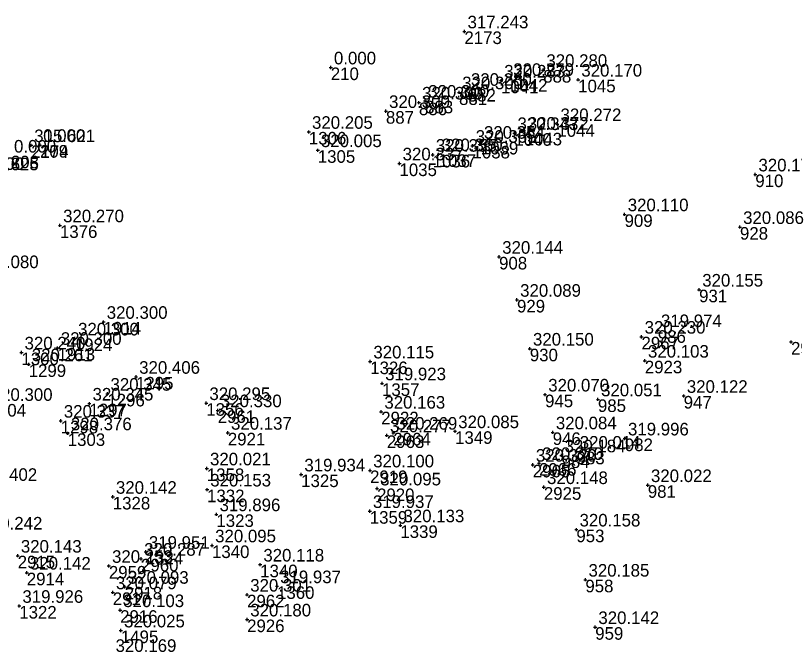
# Model space of a CAD drawing. Extents: x -829398 to -819400, y -1074439 to -1067977.
# Drawn here: x -821764.6 to -821690.3, y -1070207.2 to -1070146.9 of the extents above; entities that cross this region are included whole.
import ezdxf

# ---------------------------------------------------------------- set-up
doc = ezdxf.new("R2010")
doc.units = 0
for name, color, linetype in [('Vrstva 60', 7, 'Continuous'), ('Vrstva 61', 7, 'Continuous'), ('Čísla bodů_doměření_2012', 7, 'Continuous')]:
    doc.layers.add(name, color=color, linetype=linetype)

# ---------------------------------------------------------------- blocks, each defined once
blk = doc.blocks.new('BOD')
at = {"layer": 'Čísla bodů_doměření_2012'}
for p, q in [((-0.15, 0), (0.15, 0)), ((0, -0.15), (0, 0.15))]:
    blk.add_line(p, q, dxfattribs=at)

msp = doc.modelspace()

# ---------------------------------------------------------------- block references
at = {"layer": 'Vrstva 60'}
for p in [(-821721.814, -1070148.42), (-821721.814, -1070148.42), (-821734.56, -1070151.86), (-821734.56, -1070151.86), (-821734.56, -1070151.86), (-821714.296, -1070152.1), (-821714.296, -1070152.1), (-821714.296, -1070152.1), (-821714.296, -1070152.1), (-821718.318, -1070153.115), (-821718.318, -1070153.115), (-821718.318, -1070153.115), (-821718.318, -1070153.115), (-821717.462, -1070152.96), (-821717.462, -1070152.96), (-821717.462, -1070152.96), (-821717.462, -1070152.96), (-821710.963, -1070153.029), (-821710.963, -1070153.029), (-821710.963, -1070153.029), (-821710.963, -1070153.029), (-821722.326, -1070154.233), (-821722.326, -1070154.233), (-821722.326, -1070154.233), (-821722.326, -1070154.233), (-821721.493, -1070153.908), (-821721.493, -1070153.908), (-821721.493, -1070153.908), (-821721.493, -1070153.908), (-821725.563, -1070155.036), (-821725.563, -1070155.036), (-821725.563, -1070155.036), (-821725.563, -1070155.036), (-821726.152, -1070155.212), (-821726.152, -1070155.212), (-821726.152, -1070155.212), (-821726.152, -1070155.212), (-821729.303, -1070156.022), (-821729.303, -1070156.022), (-821729.303, -1070156.022), (-821729.303, -1070156.022), (-821712.945, -1070157.276), (-821712.945, -1070157.276), (-821712.945, -1070157.276), (-821712.945, -1070157.276), (-821736.653, -1070158.01), (-821736.653, -1070158.01), (-821736.653, -1070158.01), (-821736.653, -1070158.01), (-821717.052, -1070158.132), (-821717.052, -1070158.132), (-821717.052, -1070158.132), (-821717.052, -1070158.132), (-821716.07, -1070158.096), (-821716.07, -1070158.096), (-821716.07, -1070158.096), (-821716.07, -1070158.096), (-821763.149, -1070159.284), (-821763.149, -1070159.284), (-821763.149, -1070159.284), (-821763.149, -1070159.284), (-821762.3, -1070159.26), (-821762.3, -1070159.26), (-821762.3, -1070159.26), (-821721.037, -1070159.341), (-821721.037, -1070159.341), (-821721.037, -1070159.341), (-821721.037, -1070159.341), (-821720.247, -1070158.958), (-821720.247, -1070158.958), (-821720.247, -1070158.958), (-821720.247, -1070158.958), (-821735.801, -1070159.759), (-821735.801, -1070159.759), (-821735.801, -1070159.759), (-821735.801, -1070159.759), (-821724.838, -1070160.198), (-821724.838, -1070160.198), (-821724.838, -1070160.198), (-821724.838, -1070160.198), (-821724.276, -1070160.147), (-821724.276, -1070160.147), (-821724.276, -1070160.147), (-821724.276, -1070160.147), (-821728.009, -1070161.024), (-821728.009, -1070161.024), (-821728.009, -1070161.024), (-821728.009, -1070161.024), (-821694.065, -1070162.076), (-821694.065, -1070162.076), (-821694.065, -1070162.076), (-821694.065, -1070162.076), (-821706.535, -1070165.88), (-821706.535, -1070165.88), (-821706.535, -1070165.88), (-821706.535, -1070165.88), (-821760.396, -1070166.932), (-821760.396, -1070166.932), (-821760.396, -1070166.932), (-821760.396, -1070166.932), (-821695.528, -1070167.095), (-821695.528, -1070167.095), (-821695.528, -1070167.095), (-821695.528, -1070167.095), (-821718.507, -1070169.937), (-821718.507, -1070169.937), (-821718.507, -1070169.937), (-821718.507, -1070169.937), (-821699.427, -1070173.07), (-821699.427, -1070173.07), (-821699.427, -1070173.07), (-821699.427, -1070173.07), (-821716.799, -1070174.043), (-821716.799, -1070174.043), (-821716.799, -1070174.043), (-821716.799, -1070174.043), (-821756.234, -1070176.15), (-821756.234, -1070176.15), (-821756.234, -1070176.15), (-821756.234, -1070176.15), (-821703.365, -1070176.942), (-821703.365, -1070176.942), (-821703.365, -1070176.942), (-821703.365, -1070176.942), (-821758.968, -1070177.737), (-821758.968, -1070177.737), (-821758.968, -1070177.737), (-821758.968, -1070177.737), (-821704.923, -1070177.567), (-821704.923, -1070177.567), (-821704.923, -1070177.567), (-821704.923, -1070177.567), (-821690.655, -1070178.061), (-821690.655, -1070178.061), (-821690.655, -1070178.061), (-821690.655, -1070178.061), (-821760.616, -1070178.631), (-821760.616, -1070178.631), (-821760.616, -1070178.631), (-821760.616, -1070178.631), (-821715.575, -1070178.704), (-821715.575, -1070178.704), (-821715.575, -1070178.704), (-821715.575, -1070178.704), (-821764.071, -1070179.072), (-821764.071, -1070179.072), (-821764.071, -1070179.072), (-821764.071, -1070179.072), (-821763.38, -1070180.2), (-821763.38, -1070180.2), (-821763.38, -1070180.2), (-821763.38, -1070180.2), (-821730.799, -1070179.932), (-821730.799, -1070179.932), (-821730.799, -1070179.932), (-821730.799, -1070179.932), (-821704.603, -1070179.855), (-821704.603, -1070179.855), (-821704.603, -1070179.855), (-821704.603, -1070179.855), (-821753.139, -1070181.395), (-821753.139, -1070181.395), (-821753.139, -1070181.395), (-821753.139, -1070181.395), (-821729.674, -1070182.015), (-821729.674, -1070182.015), (-821729.674, -1070182.015), (-821729.674, -1070182.015), (-821755.875, -1070183.012), (-821755.875, -1070183.012), (-821755.875, -1070183.012), (-821755.875, -1070183.012), (-821714.119, -1070183.088), (-821714.119, -1070183.088), (-821714.119, -1070183.088), (-821714.119, -1070183.088), (-821700.898, -1070183.216), (-821700.898, -1070183.216), (-821700.898, -1070183.216), (-821700.898, -1070183.216), (-821757.588, -1070183.95), (-821757.588, -1070183.95), (-821757.588, -1070183.95), (-821757.588, -1070183.95), (-821746.439, -1070183.906), (-821746.439, -1070183.906), (-821746.439, -1070183.906), (-821746.439, -1070183.906), (-821709.077, -1070183.545), (-821709.077, -1070183.545), (-821709.077, -1070183.545), (-821709.077, -1070183.545), (-821745.343, -1070184.588), (-821745.343, -1070184.588), (-821745.343, -1070184.588), (-821745.343, -1070184.588), (-821729.749, -1070184.723), (-821729.749, -1070184.723), (-821729.749, -1070184.723), (-821729.749, -1070184.723), (-821760.326, -1070185.586), (-821760.326, -1070185.586), (-821760.326, -1070185.586), (-821760.326, -1070185.586), (-821759.653, -1070186.785), (-821759.653, -1070186.785), (-821759.653, -1070186.785), (-821759.653, -1070186.785), (-821744.379, -1070186.736), (-821744.379, -1070186.736), (-821744.379, -1070186.736), (-821744.379, -1070186.736), (-821729.212, -1070186.983), (-821729.212, -1070186.983), (-821729.212, -1070186.983), (-821729.212, -1070186.983), (-821728.597, -1070186.733), (-821728.597, -1070186.733), (-821728.597, -1070186.733), (-821728.597, -1070186.733), (-821722.706, -1070186.589), (-821722.706, -1070186.589), (-821722.706, -1070186.589), (-821722.706, -1070186.589), (-821713.391, -1070186.695), (-821713.391, -1070186.695), (-821713.391, -1070186.695), (-821713.391, -1070186.695), (-821706.51, -1070187.281), (-821706.51, -1070187.281), (-821706.51, -1070187.281), (-821706.51, -1070187.281), (-821712.555, -1070188.891), (-821712.555, -1070188.891), (-821712.555, -1070188.891), (-821712.555, -1070188.891), (-821711.113, -1070188.54), (-821711.113, -1070188.54), (-821711.113, -1070188.54), (-821711.113, -1070188.54), (-821715.298, -1070189.787), (-821715.298, -1070189.787), (-821715.298, -1070189.787), (-821715.298, -1070189.787), (-821714.697, -1070189.627), (-821714.697, -1070189.627), (-821714.697, -1070189.627), (-821714.697, -1070189.627), (-821746.383, -1070190.139), (-821746.383, -1070190.139), (-821746.383, -1070190.139), (-821746.383, -1070190.139), (-821737.384, -1070190.714), (-821737.384, -1070190.714), (-821737.384, -1070190.714), (-821737.384, -1070190.714), (-821730.813, -1070190.332), (-821730.813, -1070190.332), (-821730.813, -1070190.332), (-821730.813, -1070190.332), (-821746.361, -1070192.156), (-821746.361, -1070192.156), (-821746.361, -1070192.156), (-821746.361, -1070192.156), (-821730.147, -1070192.052), (-821730.147, -1070192.052), (-821730.147, -1070192.052), (-821730.147, -1070192.052), (-821714.233, -1070191.924), (-821714.233, -1070191.924), (-821714.233, -1070191.924), (-821714.233, -1070191.924), (-821704.319, -1070191.736), (-821704.319, -1070191.736), (-821704.319, -1070191.736), (-821704.319, -1070191.736), (-821755.356, -1070192.851), (-821755.356, -1070192.851), (-821755.356, -1070192.851), (-821755.356, -1070192.851), (-821730.841, -1070194.21), (-821730.841, -1070194.21), (-821730.841, -1070194.21), (-821730.841, -1070194.21), (-821745.473, -1070194.516), (-821745.473, -1070194.516), (-821745.473, -1070194.516), (-821745.473, -1070194.516), (-821727.927, -1070195.569), (-821727.927, -1070195.569), (-821727.927, -1070195.569), (-821727.927, -1070195.569), (-821711.133, -1070195.974), (-821711.133, -1070195.974), (-821711.133, -1070195.974), (-821711.133, -1070195.974), (-821752.214, -1070198.101), (-821752.214, -1070198.101), (-821752.214, -1070198.101), (-821752.214, -1070198.101), (-821745.892, -1070197.488), (-821745.892, -1070197.488), (-821745.892, -1070197.488), (-821745.892, -1070197.488), (-821764.427, -1070198.469), (-821764.427, -1070198.469), (-821764.427, -1070198.469), (-821764.427, -1070198.469), (-821752.659, -1070198.764), (-821752.659, -1070198.764), (-821752.659, -1070198.764), (-821752.659, -1070198.764), (-821755.728, -1070199.445), (-821755.728, -1070199.445), (-821755.728, -1070199.445), (-821755.728, -1070199.445), (-821741.295, -1070199.32), (-821741.295, -1070199.32), (-821741.295, -1070199.32), (-821741.295, -1070199.32), (-821763.559, -1070200.088), (-821763.559, -1070200.088), (-821763.559, -1070200.088), (-821763.559, -1070200.088), (-821710.276, -1070200.761), (-821710.276, -1070200.761), (-821710.276, -1070200.761), (-821710.276, -1070200.761), (-821754.218, -1070201.44), (-821754.218, -1070201.44), (-821754.218, -1070201.44), (-821754.218, -1070201.44), (-821739.691, -1070201.387), (-821739.691, -1070201.387), (-821739.691, -1070201.387), (-821739.691, -1070201.387), (-821755.359, -1070201.967), (-821755.359, -1070201.967), (-821755.359, -1070201.967), (-821755.359, -1070201.967), (-821742.546, -1070202.192), (-821742.546, -1070202.192), (-821742.546, -1070202.192), (-821742.546, -1070202.192), (-821764.278, -1070203.263), (-821764.278, -1070203.263), (-821764.278, -1070203.263), (-821764.278, -1070203.263), (-821754.655, -1070203.671), (-821754.655, -1070203.671), (-821754.655, -1070203.671), (-821754.655, -1070203.671), (-821742.542, -1070204.561), (-821742.542, -1070204.561), (-821742.542, -1070204.561), (-821742.542, -1070204.561), (-821709.336, -1070205.287), (-821709.336, -1070205.287), (-821709.336, -1070205.287), (-821709.336, -1070205.287), (-821754.584, -1070205.608), (-821754.584, -1070205.608), (-821754.584, -1070205.608), (-821754.584, -1070205.608)]:
    msp.add_blockref('BOD', p, dxfattribs=at)

# ---------------------------------------------------------------- texts
for s, p in [('2173', (-821721.814, -1070149.62)), ('210', (-821734.56, -1070153.06)), ('888', (-821714.296, -1070153.3)), ('888', (-821714.296, -1070153.3)), ('1041', (-821718.318, -1070154.315)), ('1042', (-821717.462, -1070154.16)), ('1045', (-821710.963, -1070154.229)), ('882', (-821721.493, -1070155.108)), ('882', (-821721.493, -1070155.108)), ('881', (-821722.326, -1070155.433)), ('881', (-821722.326, -1070155.433)), ('886', (-821726.152, -1070156.412)), ('886', (-821726.152, -1070156.412)), ('883', (-821725.563, -1070156.236)), ('883', (-821725.563, -1070156.236)), ('887', (-821729.303, -1070157.222)), ('887', (-821729.303, -1070157.222)), ('1044', (-821712.945, -1070158.476)), ('1306', (-821736.653, -1070159.21)), ('1040', (-821717.052, -1070159.332)), ('1043', (-821716.07, -1070159.296)), ('2174', (-821763.149, -1070160.484)), ('209', (-821762.3, -1070160.46)), ('1038', (-821721.037, -1070160.541)), ('1039', (-821720.247, -1070160.158)), ('1305', (-821735.801, -1070160.959)), ('208', (-821765.08, -1070161.48)), ('1036', (-821724.838, -1070161.398)), ('1037', (-821724.276, -1070161.347)), ('1035', (-821728.009, -1070162.224)), ('910', (-821694.065, -1070163.276)), ('910', (-821694.065, -1070163.276)), ('909', (-821706.535, -1070167.08)), ('909', (-821706.535, -1070167.08)), ('1376', (-821760.396, -1070168.132)), ('928', (-821695.528, -1070168.295)), ('928', (-821695.528, -1070168.295)), ('908', (-821718.507, -1070171.137)), ('908', (-821718.507, -1070171.137)), ('931', (-821699.427, -1070174.27)), ('931', (-821699.427, -1070174.27)), ('929', (-821716.799, -1070175.243)), ('929', (-821716.799, -1070175.243)), ('1914', (-821756.234, -1070177.35)), ('986', (-821703.365, -1070178.142)), ('986', (-821703.365, -1070178.142)), ('1924', (-821758.968, -1070178.937)), ('2967', (-821704.923, -1070178.767)), ('1913', (-821760.616, -1070179.831)), ('930', (-821715.575, -1070179.904)), ('930', (-821715.575, -1070179.904)), ('2968', (-821690.655, -1070179.261)), ('1300', (-821764.071, -1070180.272)), ('1326', (-821730.799, -1070181.132)), ('2923', (-821704.603, -1070181.055)), ('1299', (-821763.38, -1070181.4)), ('1295', (-821753.139, -1070182.595)), ('1357', (-821729.674, -1070183.215)), ('1296', (-821755.875, -1070184.212)), ('945', (-821714.119, -1070184.288)), ('945', (-821714.119, -1070184.288)), ('1356', (-821746.439, -1070185.106)), ('985', (-821709.077, -1070184.745)), ('985', (-821709.077, -1070184.745)), ('947', (-821700.898, -1070184.416)), ('947', (-821700.898, -1070184.416)), ('1304', (-821767.203, -1070185.183)), ('1297', (-821757.588, -1070185.15)), ('2961', (-821745.343, -1070185.788)), ('2922', (-821729.749, -1070185.923)), ('1298', (-821760.326, -1070186.786)), ('1303', (-821759.653, -1070187.985)), ('2921', (-821744.379, -1070187.936)), ('2964', (-821728.597, -1070187.933)), ('1349', (-821722.706, -1070187.789)), ('946', (-821713.391, -1070187.895)), ('946', (-821713.391, -1070187.895)), ('2963', (-821729.212, -1070188.183)), ('982', (-821706.51, -1070188.481)), ('982', (-821706.51, -1070188.481)), ('984', (-821712.555, -1070190.091)), ('984', (-821712.555, -1070190.091)), ('983', (-821711.113, -1070189.74)), ('983', (-821711.113, -1070189.74)), ('2965', (-821715.298, -1070190.987)), ('2966', (-821714.697, -1070190.827)), ('1358', (-821746.383, -1070191.339)), ('2919', (-821730.813, -1070191.532)), ('1325', (-821737.384, -1070191.914)), ('2920', (-821730.147, -1070193.252)), ('2925', (-821714.233, -1070193.124)), ('981', (-821704.319, -1070192.936)), ('981', (-821704.319, -1070192.936)), ('1332', (-821746.361, -1070193.356)), ('1328', (-821755.356, -1070194.051)), ('1359', (-821730.841, -1070195.41)), ('1323', (-821745.473, -1070195.716)), ('1339', (-821727.927, -1070196.769)), ('953', (-821711.133, -1070197.174)), ('953', (-821711.133, -1070197.174)), ('1340', (-821745.892, -1070198.688)), ('2915', (-821764.427, -1070199.669)), ('2960', (-821752.659, -1070199.964)), ('1324', (-821752.214, -1070199.301)), ('2959', (-821755.728, -1070200.645)), ('1340', (-821741.295, -1070200.52)), ('2914', (-821763.559, -1070201.288)), ('958', (-821710.276, -1070201.961)), ('958', (-821710.276, -1070201.961)), ('2918', (-821754.218, -1070202.64)), ('1360', (-821739.691, -1070202.587)), ('2917', (-821755.359, -1070203.167)), ('2962', (-821742.546, -1070203.392)), ('1322', (-821764.278, -1070204.463)), ('2916', (-821754.655, -1070204.871)), ('2926', (-821742.542, -1070205.761)), ('959', (-821709.336, -1070206.487)), ('959', (-821709.336, -1070206.487)), ('1495', (-821754.584, -1070206.808))]:
    msp.add_text(s, height=1.2, dxfattribs=at).set_placement(p)
at = {"layer": 'Vrstva 61'}
for s, p in [('317.243', (-821721.514, -1070148.12)), ('0.000', (-821734.26, -1070151.56)), ('320.280', (-821713.996, -1070151.8)), ('320.283', (-821718.018, -1070152.815)), ('320.279', (-821717.162, -1070152.66)), ('320.170', (-821710.663, -1070152.729)), ('320.280', (-821721.193, -1070153.608)), ('320.300', (-821722.026, -1070153.933)), ('320.300', (-821725.852, -1070154.912)), ('320.300', (-821725.263, -1070154.736)), ('320.300', (-821729.003, -1070155.722)), ('320.272', (-821712.645, -1070156.976)), ('320.205', (-821736.353, -1070157.71)), ('320.343', (-821716.752, -1070157.832)), ('320.372', (-821715.77, -1070157.796)), ('315.621', (-821762.849, -1070158.984)), ('0.000', (-821762, -1070158.96)), ('320.355', (-821720.737, -1070159.041)), ('320.354', (-821719.947, -1070158.658)), ('320.005', (-821735.501, -1070159.459)), ('320.360', (-821723.976, -1070159.847)), ('0.000', (-821764.78, -1070159.98)), ('320.355', (-821724.538, -1070159.898)), ('320.337', (-821727.709, -1070160.724)), ('315.625', (-821768.226, -1070161.67)), ('0.000', (-821767.84, -1070161.64)), ('320.170', (-821693.765, -1070161.776)), ('320.110', (-821706.235, -1070165.58)), ('320.270', (-821760.096, -1070166.632)), ('320.086', (-821695.228, -1070166.795)), ('320.144', (-821718.207, -1070169.637)), ('320.080', (-821768.229, -1070171.011)), ('320.155', (-821699.127, -1070172.77)), ('320.089', (-821716.499, -1070173.743)), ('320.300', (-821755.934, -1070175.85)), ('319.974', (-821703.065, -1070176.642)), ('320.300', (-821758.668, -1070177.437)), ('320.230', (-821704.623, -1070177.267)), ('320.300', (-821760.316, -1070178.331)), ('320.150', (-821715.275, -1070178.404)), ('320.240', (-821763.771, -1070178.772)), ('320.261', (-821763.08, -1070179.9)), ('320.115', (-821730.499, -1070179.632)), ('320.103', (-821704.303, -1070179.555)), ('320.406', (-821752.839, -1070181.095)), ('319.923', (-821729.374, -1070181.715)), ('320.345', (-821755.575, -1070182.712)), ('320.070', (-821713.819, -1070182.788)), ('320.295', (-821746.139, -1070183.606)), ('320.051', (-821708.777, -1070183.245)), ('320.122', (-821700.598, -1070182.916)), ('320.300', (-821766.903, -1070183.683)), ('320.345', (-821757.288, -1070183.65)), ('320.330', (-821745.043, -1070184.288)), ('320.163', (-821729.449, -1070184.423)), ('320.337', (-821760.026, -1070185.286)), ('320.376', (-821759.353, -1070186.485)), ('320.137', (-821744.079, -1070186.436)), ('320.269', (-821728.297, -1070186.433)), ('320.085', (-821722.406, -1070186.289)), ('320.084', (-821713.091, -1070186.395)), ('320.277', (-821728.912, -1070186.683)), ('319.996', (-821706.21, -1070186.981)), ('320.184', (-821712.255, -1070188.591)), ('320.014', (-821710.813, -1070188.24)), ('320.320', (-821714.998, -1070189.487)), ('320.310', (-821714.397, -1070189.327)), ('320.021', (-821746.083, -1070189.839)), ('320.100', (-821730.513, -1070190.032)), ('319.934', (-821737.084, -1070190.414)), ('320.402', (-821768.37, -1070191.321)), ('320.095', (-821729.847, -1070191.752)), ('320.148', (-821713.933, -1070191.624)), ('320.022', (-821704.019, -1070191.436)), ('320.153', (-821746.061, -1070191.856)), ('320.142', (-821755.056, -1070192.551)), ('319.937', (-821730.541, -1070193.91)), ('319.896', (-821745.173, -1070194.216)), ('320.133', (-821727.627, -1070195.269)), ('320.242', (-821767.875, -1070195.964)), ('320.158', (-821710.833, -1070195.674)), ('320.095', (-821745.592, -1070197.188)), ('320.143', (-821764.127, -1070198.169)), ('320.287', (-821752.359, -1070198.464)), ('319.951', (-821751.914, -1070197.801)), ('320.253', (-821755.428, -1070199.145)), ('320.118', (-821740.995, -1070199.02)), ('320.142', (-821763.259, -1070199.788)), ('320.185', (-821709.976, -1070200.461)), ('320.093', (-821753.918, -1070201.14)), ('319.937', (-821739.391, -1070201.087)), ('320.079', (-821755.059, -1070201.667)), ('320.301', (-821742.246, -1070201.892)), ('319.926', (-821763.978, -1070202.963)), ('320.103', (-821754.355, -1070203.371)), ('320.180', (-821742.242, -1070204.261)), ('320.142', (-821709.036, -1070204.987)), ('320.025', (-821754.284, -1070205.308)), ('320.169', (-821755.091, -1070207.646))]:
    msp.add_text(s, height=1.2, dxfattribs=at).set_placement(p)

doc.saveas('drawing.dxf')
